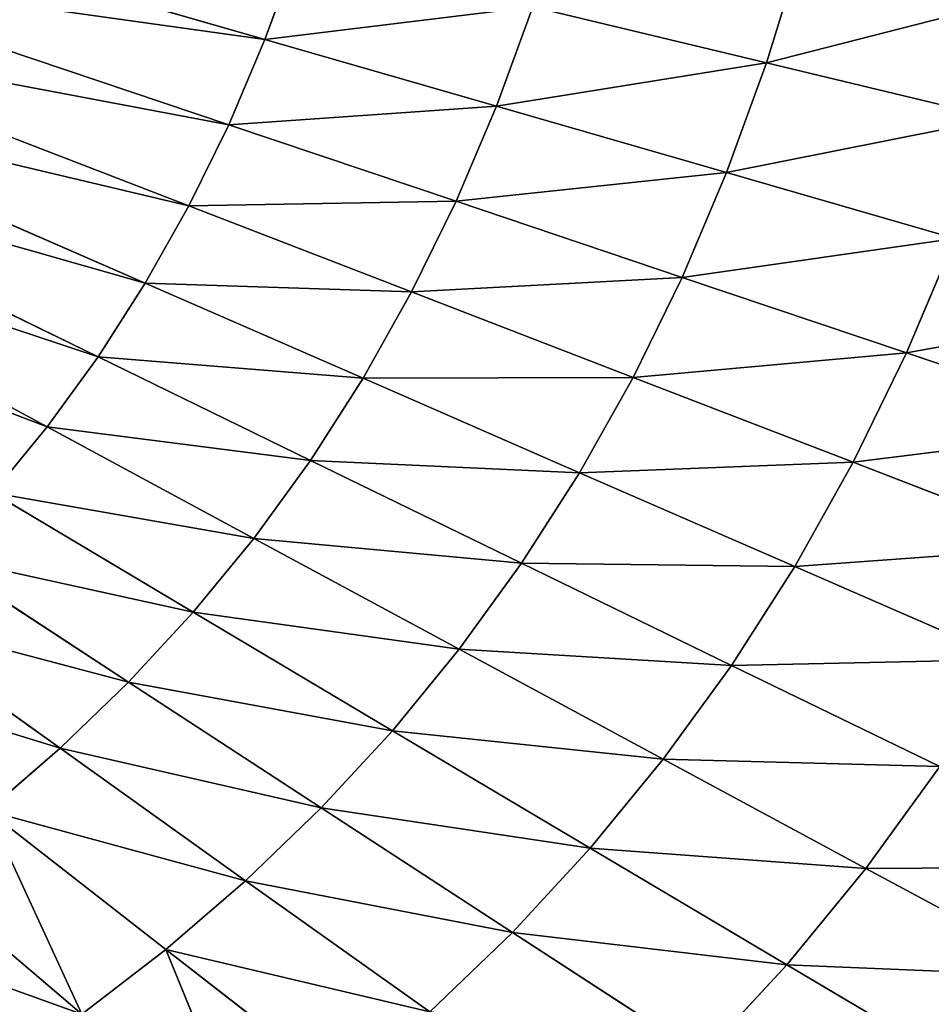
# Model space of a CAD drawing. Extents: x 0 to 500, y 0 to 390.
# Tile 604 of 656: x 311 to 343, y 141 to 175. Entities that reach past the tile are written whole.
import ezdxf

# ---------------------------------------------------------------- set-up
doc = ezdxf.new("R2010")
doc.units = 0
doc.header["$LTSCALE"] = 25.4
doc.layers.get('0').update_dxf_attribs({"linetype": 'CONTINUOUS'})

# ---------------------------------------------------------------- blocks, each defined once
blk = doc.blocks.new('ATLANTA505_-_S_STL')
at = {"color": 0}
for p, q in [((338.363, 29.337, 247.764), (345.243, 30.271, 251.835)), ((338.363, 29.337, 247.764), (345.243, 30.271, 251.835)), ((341.152, 29.318, 244.362), (348.243, 30.248, 248.175)), ((341.152, 29.318, 244.362), (348.243, 30.248, 248.175)), ((328.689, 28.548, 246.623), (335.391, 29.363, 250.981)), ((328.689, 28.548, 246.623), (335.391, 29.363, 250.981)), ((331.431, 28.527, 243.653), (338.363, 29.337, 247.764)), ((331.431, 28.527, 243.653), (338.363, 29.337, 247.764)), ((334.005, 28.511, 240.514), (341.152, 29.318, 244.362)), ((334.005, 28.511, 240.514), (341.152, 29.318, 244.362)), ((338.363, 29.337, 247.764), (335.391, 29.363, 250.981)), ((338.363, 29.337, 247.764), (335.391, 29.363, 250.981)), ((336.409, 28.501, 237.202), (343.755, 29.306, 240.773)), ((336.409, 28.501, 237.202), (343.755, 29.306, 240.773)), ((341.152, 29.318, 244.362), (338.363, 29.337, 247.764)), ((341.152, 29.318, 244.362), (338.363, 29.337, 247.764)), ((338.641, 28.496, 233.712), (346.171, 29.3, 236.99)), ((338.641, 28.496, 233.712), (346.171, 29.3, 236.99)), ((340.699, 28.497, 230.04), (348.397, 29.302, 233.01)), ((340.699, 28.497, 230.04), (348.397, 29.302, 233.01)), ((343.755, 29.306, 240.773), (341.152, 29.318, 244.362)), ((343.755, 29.306, 240.773), (341.152, 29.318, 244.362)), ((342.581, 28.504, 226.183), (350.432, 29.311, 228.828)), ((342.581, 28.504, 226.183), (350.432, 29.311, 228.828)), ((316.466, 27.89, 247.222), (319.468, 28.641, 254.566)), ((316.466, 27.89, 247.222), (319.468, 28.641, 254.566)), ((316.466, 27.89, 247.222), (322.705, 28.605, 252.075)), ((316.466, 27.89, 247.222), (322.705, 28.605, 252.075)), ((319.279, 27.865, 244.797), (325.779, 28.574, 249.429)), ((319.279, 27.865, 244.797), (325.779, 28.574, 249.429)), ((321.941, 27.844, 242.227), (328.689, 28.548, 246.623)), ((321.941, 27.844, 242.227), (328.689, 28.548, 246.623)), ((324.452, 27.827, 239.507), (331.431, 28.527, 243.653)), ((324.452, 27.827, 239.507), (331.431, 28.527, 243.653)), ((328.689, 28.548, 246.623), (325.779, 28.574, 249.429)), ((328.689, 28.548, 246.623), (325.779, 28.574, 249.429)), ((326.809, 27.815, 236.633), (334.005, 28.511, 240.514)), ((326.809, 27.815, 236.633), (334.005, 28.511, 240.514)), ((331.431, 28.527, 243.653), (328.689, 28.548, 246.623)), ((331.431, 28.527, 243.653), (328.689, 28.548, 246.623)), ((329.011, 27.806, 233.601), (336.409, 28.501, 237.202)), ((329.011, 27.806, 233.601), (336.409, 28.501, 237.202)), ((331.056, 27.802, 230.407), (338.641, 28.496, 233.712)), ((331.056, 27.802, 230.407), (338.641, 28.496, 233.712)), ((334.005, 28.511, 240.514), (331.431, 28.527, 243.653)), ((334.005, 28.511, 240.514), (331.431, 28.527, 243.653)), ((332.942, 27.803, 227.047), (340.699, 28.497, 230.04)), ((332.942, 27.803, 227.047), (340.699, 28.497, 230.04)), ((336.409, 28.501, 237.202), (334.005, 28.511, 240.514)), ((336.409, 28.501, 237.202), (334.005, 28.511, 240.514)), ((334.669, 27.809, 223.518), (342.581, 28.504, 226.183)), ((334.669, 27.809, 223.518), (342.581, 28.504, 226.183)), ((336.235, 27.819, 219.819), (344.288, 28.518, 222.14)), ((336.235, 27.819, 219.819), (344.288, 28.518, 222.14)), ((338.641, 28.496, 233.712), (336.409, 28.501, 237.202)), ((338.641, 28.496, 233.712), (336.409, 28.501, 237.202)), ((337.641, 27.835, 215.951), (345.818, 28.538, 217.911)), ((337.641, 27.835, 215.951), (345.818, 28.538, 217.911)), ((340.699, 28.497, 230.04), (338.641, 28.496, 233.712)), ((340.699, 28.497, 230.04), (338.641, 28.496, 233.712)), ((342.581, 28.504, 226.183), (340.699, 28.497, 230.04)), ((342.581, 28.504, 226.183), (340.699, 28.497, 230.04)), ((344.288, 28.518, 222.14), (342.581, 28.504, 226.183)), ((344.288, 28.518, 222.14), (342.581, 28.504, 226.183)), ((313.504, 27.919, 249.505), (304.69, 27.326, 246.348)), ((313.504, 27.919, 249.505), (304.69, 27.326, 246.348)), ((307.506, 27.3, 244.4), (313.504, 27.919, 249.505)), ((307.506, 27.3, 244.4), (313.504, 27.919, 249.505)), ((310.19, 27.278, 242.328), (313.504, 27.919, 249.505)), ((310.19, 27.278, 242.328), (313.504, 27.919, 249.505)), ((310.19, 27.278, 242.328), (316.466, 27.89, 247.222)), ((310.19, 27.278, 242.328), (316.466, 27.89, 247.222)), ((312.739, 27.258, 240.127), (319.279, 27.865, 244.797)), ((312.739, 27.258, 240.127), (319.279, 27.865, 244.797)), ((316.466, 27.89, 247.222), (313.504, 27.919, 249.505)), ((316.466, 27.89, 247.222), (313.504, 27.919, 249.505)), ((315.153, 27.242, 237.795), (321.941, 27.844, 242.227)), ((315.153, 27.242, 237.795), (321.941, 27.844, 242.227)), ((319.279, 27.865, 244.797), (316.466, 27.89, 247.222)), ((319.279, 27.865, 244.797), (316.466, 27.89, 247.222)), ((317.429, 27.228, 235.328), (324.452, 27.827, 239.507)), ((317.429, 27.228, 235.328), (324.452, 27.827, 239.507)), ((321.941, 27.844, 242.227), (319.279, 27.865, 244.797)), ((321.941, 27.844, 242.227), (319.279, 27.865, 244.797)), ((319.566, 27.218, 232.721), (326.809, 27.815, 236.633)), ((319.566, 27.218, 232.721), (326.809, 27.815, 236.633)), ((321.564, 27.212, 229.972), (329.011, 27.806, 233.601)), ((321.564, 27.212, 229.972), (329.011, 27.806, 233.601)), ((324.452, 27.827, 239.507), (321.941, 27.844, 242.227)), ((324.452, 27.827, 239.507), (321.941, 27.844, 242.227)), ((323.42, 27.208, 227.077), (331.056, 27.802, 230.407)), ((323.42, 27.208, 227.077), (331.056, 27.802, 230.407)), ((326.809, 27.815, 236.633), (324.452, 27.827, 239.507)), ((326.809, 27.815, 236.633), (324.452, 27.827, 239.507)), ((325.132, 27.209, 224.031), (332.942, 27.803, 227.047)), ((325.132, 27.209, 224.031), (332.942, 27.803, 227.047)), ((326.701, 27.213, 220.833), (334.669, 27.809, 223.518)), ((326.701, 27.213, 220.833), (334.669, 27.809, 223.518)), ((329.011, 27.806, 233.601), (326.809, 27.815, 236.633)), ((329.011, 27.806, 233.601), (326.809, 27.815, 236.633)), ((328.124, 27.221, 217.482), (336.235, 27.819, 219.819)), ((328.124, 27.221, 217.482), (336.235, 27.819, 219.819)), ((331.056, 27.802, 230.407), (329.011, 27.806, 233.601)), ((331.056, 27.802, 230.407), (329.011, 27.806, 233.601)), ((329.403, 27.233, 213.977), (337.641, 27.835, 215.951)), ((329.403, 27.233, 213.977), (337.641, 27.835, 215.951)), ((332.942, 27.803, 227.047), (331.056, 27.802, 230.407)), ((332.942, 27.803, 227.047), (331.056, 27.802, 230.407)), ((334.669, 27.809, 223.518), (332.942, 27.803, 227.047)), ((334.669, 27.809, 223.518), (332.942, 27.803, 227.047)), ((336.235, 27.819, 219.819), (334.669, 27.809, 223.518)), ((336.235, 27.819, 219.819), (334.669, 27.809, 223.518)), ((337.641, 27.835, 215.951), (336.235, 27.819, 219.819)), ((337.641, 27.835, 215.951), (336.235, 27.819, 219.819)), ((338.886, 27.856, 211.913), (337.641, 27.835, 215.951)), ((338.886, 27.856, 211.913), (337.641, 27.835, 215.951)), ((306.165, 26.741, 235.423), (312.739, 27.258, 240.127)), ((306.165, 26.741, 235.423), (312.739, 27.258, 240.127)), ((308.327, 26.728, 233.332), (315.153, 27.242, 237.795)), ((308.327, 26.728, 233.332), (315.153, 27.242, 237.795)), ((312.739, 27.258, 240.127), (310.19, 27.278, 242.328)), ((312.739, 27.258, 240.127), (310.19, 27.278, 242.328)), ((310.367, 26.718, 231.12), (317.429, 27.228, 235.328)), ((310.367, 26.718, 231.12), (317.429, 27.228, 235.328)), ((312.283, 26.71, 228.783), (319.566, 27.218, 232.721)), ((312.283, 26.71, 228.783), (319.566, 27.218, 232.721)), ((315.153, 27.242, 237.795), (312.739, 27.258, 240.127)), ((315.153, 27.242, 237.795), (312.739, 27.258, 240.127)), ((314.074, 26.705, 226.319), (321.564, 27.212, 229.972)), ((314.074, 26.705, 226.319), (321.564, 27.212, 229.972)), ((317.429, 27.228, 235.328), (315.153, 27.242, 237.795)), ((317.429, 27.228, 235.328), (315.153, 27.242, 237.795)), ((315.738, 26.702, 223.725), (323.42, 27.208, 227.077)), ((315.738, 26.702, 223.725), (323.42, 27.208, 227.077)), ((317.275, 26.702, 220.996), (325.132, 27.209, 224.031)), ((317.275, 26.702, 220.996), (325.132, 27.209, 224.031)), ((319.566, 27.218, 232.721), (317.429, 27.228, 235.328)), ((319.566, 27.218, 232.721), (317.429, 27.228, 235.328)), ((318.683, 26.705, 218.131), (326.701, 27.213, 220.833)), ((318.683, 26.705, 218.131), (326.701, 27.213, 220.833)), ((321.564, 27.212, 229.972), (319.566, 27.218, 232.721)), ((321.564, 27.212, 229.972), (319.566, 27.218, 232.721)), ((319.961, 26.711, 215.129), (328.124, 27.221, 217.482)), ((319.961, 26.711, 215.129), (328.124, 27.221, 217.482)), ((323.42, 27.208, 227.077), (321.564, 27.212, 229.972)), ((323.42, 27.208, 227.077), (321.564, 27.212, 229.972)), ((325.132, 27.209, 224.031), (323.42, 27.208, 227.077)), ((325.132, 27.209, 224.031), (323.42, 27.208, 227.077)), ((326.701, 27.213, 220.833), (325.132, 27.209, 224.031)), ((326.701, 27.213, 220.833), (325.132, 27.209, 224.031)), ((328.124, 27.221, 217.482), (326.701, 27.213, 220.833)), ((328.124, 27.221, 217.482), (326.701, 27.213, 220.833)), ((329.403, 27.233, 213.977), (328.124, 27.221, 217.482)), ((329.403, 27.233, 213.977), (328.124, 27.221, 217.482)), ((297.607, 25.923, 220.835), (312.283, 26.71, 228.783)), ((297.607, 25.923, 220.835), (312.283, 26.71, 228.783)), ((298.98, 25.92, 218.949), (314.074, 26.705, 226.319)), ((298.98, 25.92, 218.949), (314.074, 26.705, 226.319)), ((300.256, 25.919, 216.963), (315.738, 26.702, 223.725)), ((300.256, 25.919, 216.963), (315.738, 26.702, 223.725)), ((301.435, 25.919, 214.874), (317.275, 26.702, 220.996)), ((301.435, 25.919, 214.874), (317.275, 26.702, 220.996)), ((302.516, 25.92, 212.682), (318.683, 26.705, 218.131)), ((302.516, 25.92, 212.682), (318.683, 26.705, 218.131)), ((303.499, 25.923, 210.386), (319.961, 26.711, 215.129)), ((303.499, 25.923, 210.386), (319.961, 26.711, 215.129)), ((312.283, 26.71, 228.783), (310.367, 26.718, 231.12)), ((312.283, 26.71, 228.783), (310.367, 26.718, 231.12)), ((314.074, 26.705, 226.319), (312.283, 26.71, 228.783)), ((314.074, 26.705, 226.319), (312.283, 26.71, 228.783)), ((315.738, 26.702, 223.725), (314.074, 26.705, 226.319)), ((315.738, 26.702, 223.725), (314.074, 26.705, 226.319)), ((317.275, 26.702, 220.996), (315.738, 26.702, 223.725)), ((317.275, 26.702, 220.996), (315.738, 26.702, 223.725)), ((318.683, 26.705, 218.131), (317.275, 26.702, 220.996)), ((318.683, 26.705, 218.131), (317.275, 26.702, 220.996)), ((319.961, 26.711, 215.129), (318.683, 26.705, 218.131)), ((319.961, 26.711, 215.129), (318.683, 26.705, 218.131)), ((321.11, 26.72, 211.991), (319.961, 26.711, 215.129)), ((321.11, 26.72, 211.991), (319.961, 26.711, 215.129))]:
    blk.add_line(p, q, dxfattribs=at)
mesh = blk.add_polyface(dxfattribs=at)
corners = [(335.391, 29.363, 250.981), (345.243, 30.271, 251.835), (338.363, 29.337, 247.764), (342.044, 30.302, 255.297)]
mesh.append_faces([[corners[k] for k in face] for face in [(0, 1, 2), (1, 0, 3)]], dxfattribs={"vtx0": -1, "color": 0})
mesh = blk.add_polyface(dxfattribs=at)
corners = [(338.363, 29.337, 247.764), (348.243, 30.248, 248.175), (341.152, 29.318, 244.362), (345.243, 30.271, 251.835)]
mesh.append_faces([[corners[k] for k in face] for face in [(0, 1, 2), (1, 0, 3)]], dxfattribs={"vtx0": -1, "color": 0})
mesh = blk.add_polyface(dxfattribs=at)
corners = [(341.152, 29.318, 244.362), (351.042, 30.233, 244.312), (343.755, 29.306, 240.773), (348.243, 30.248, 248.175)]
mesh.append_faces([[corners[k] for k in face] for face in [(0, 1, 2), (1, 0, 3)]], dxfattribs={"vtx0": -1, "color": 0})
mesh = blk.add_polyface(dxfattribs=at)
corners = [(325.779, 28.574, 249.429), (335.391, 29.363, 250.981), (328.689, 28.548, 246.623), (332.237, 29.395, 254.02)]
mesh.append_faces([[corners[k] for k in face] for face in [(0, 1, 2), (1, 0, 3)]], dxfattribs={"vtx0": -1, "color": 0})
mesh = blk.add_polyface(dxfattribs=at)
corners = [(328.689, 28.548, 246.623), (338.363, 29.337, 247.764), (331.431, 28.527, 243.653), (335.391, 29.363, 250.981)]
mesh.append_faces([[corners[k] for k in face] for face in [(0, 1, 2), (1, 0, 3)]], dxfattribs={"vtx0": -1, "color": 0})
mesh = blk.add_polyface(dxfattribs=at)
corners = [(331.431, 28.527, 243.653), (341.152, 29.318, 244.362), (334.005, 28.511, 240.514), (338.363, 29.337, 247.764)]
mesh.append_faces([[corners[k] for k in face] for face in [(0, 1, 2), (1, 0, 3)]], dxfattribs={"vtx0": -1, "color": 0})
mesh = blk.add_polyface(dxfattribs=at)
corners = [(334.005, 28.511, 240.514), (343.755, 29.306, 240.773), (336.409, 28.501, 237.202), (341.152, 29.318, 244.362)]
mesh.append_faces([[corners[k] for k in face] for face in [(0, 1, 2), (1, 0, 3)]], dxfattribs={"vtx0": -1, "color": 0})
mesh = blk.add_polyface(dxfattribs=at)
corners = [(336.409, 28.501, 237.202), (346.171, 29.3, 236.99), (338.641, 28.496, 233.712), (343.755, 29.306, 240.773)]
mesh.append_faces([[corners[k] for k in face] for face in [(0, 1, 2), (1, 0, 3)]], dxfattribs={"vtx0": -1, "color": 0})
mesh = blk.add_polyface(dxfattribs=at)
corners = [(338.641, 28.496, 233.712), (348.397, 29.302, 233.01), (340.699, 28.497, 230.04), (346.171, 29.3, 236.99)]
mesh.append_faces([[corners[k] for k in face] for face in [(0, 1, 2), (1, 0, 3)]], dxfattribs={"vtx0": -1, "color": 0})
mesh = blk.add_polyface(dxfattribs=at)
corners = [(340.699, 28.497, 230.04), (350.432, 29.311, 228.828), (342.581, 28.504, 226.183), (348.397, 29.302, 233.01)]
mesh.append_faces([[corners[k] for k in face] for face in [(0, 1, 2), (1, 0, 3)]], dxfattribs={"vtx0": -1, "color": 0})
mesh = blk.add_polyface(dxfattribs=at)
corners = [(342.581, 28.504, 226.183), (352.276, 29.329, 224.443), (344.288, 28.518, 222.14), (350.432, 29.311, 228.828)]
mesh.append_faces([[corners[k] for k in face] for face in [(0, 1, 2), (1, 0, 3)]], dxfattribs={"vtx0": -1, "color": 0})
mesh = blk.add_polyface(dxfattribs=at)
corners = [(319.468, 28.641, 254.566), (316.466, 27.89, 247.222), (313.504, 27.919, 249.505)]
mesh.append_faces([[corners[k] for k in face] for face in [(0, 1, 2)]], dxfattribs={"color": 0})
mesh = blk.add_polyface(dxfattribs=at)
corners = [(319.468, 28.641, 254.566), (322.705, 28.605, 252.075), (316.466, 27.89, 247.222)]
mesh.append_faces([[corners[k] for k in face] for face in [(0, 1, 2)]], dxfattribs={"color": 0})
mesh = blk.add_polyface(dxfattribs=at)
corners = [(316.466, 27.89, 247.222), (325.779, 28.574, 249.429), (319.279, 27.865, 244.797), (322.705, 28.605, 252.075)]
mesh.append_faces([[corners[k] for k in face] for face in [(0, 1, 2), (1, 0, 3)]], dxfattribs={"vtx0": -1, "color": 0})
mesh = blk.add_polyface(dxfattribs=at)
corners = [(319.279, 27.865, 244.797), (328.689, 28.548, 246.623), (321.941, 27.844, 242.227), (325.779, 28.574, 249.429)]
mesh.append_faces([[corners[k] for k in face] for face in [(0, 1, 2), (1, 0, 3)]], dxfattribs={"vtx0": -1, "color": 0})
mesh = blk.add_polyface(dxfattribs=at)
corners = [(321.941, 27.844, 242.227), (331.431, 28.527, 243.653), (324.452, 27.827, 239.507), (328.689, 28.548, 246.623)]
mesh.append_faces([[corners[k] for k in face] for face in [(0, 1, 2), (1, 0, 3)]], dxfattribs={"vtx0": -1, "color": 0})
mesh = blk.add_polyface(dxfattribs=at)
corners = [(324.452, 27.827, 239.507), (334.005, 28.511, 240.514), (326.809, 27.815, 236.633), (331.431, 28.527, 243.653)]
mesh.append_faces([[corners[k] for k in face] for face in [(0, 1, 2), (1, 0, 3)]], dxfattribs={"vtx0": -1, "color": 0})
mesh = blk.add_polyface(dxfattribs=at)
corners = [(326.809, 27.815, 236.633), (336.409, 28.501, 237.202), (329.011, 27.806, 233.601), (334.005, 28.511, 240.514)]
mesh.append_faces([[corners[k] for k in face] for face in [(0, 1, 2), (1, 0, 3)]], dxfattribs={"vtx0": -1, "color": 0})
mesh = blk.add_polyface(dxfattribs=at)
corners = [(329.011, 27.806, 233.601), (338.641, 28.496, 233.712), (331.056, 27.802, 230.407), (336.409, 28.501, 237.202)]
mesh.append_faces([[corners[k] for k in face] for face in [(0, 1, 2), (1, 0, 3)]], dxfattribs={"vtx0": -1, "color": 0})
mesh = blk.add_polyface(dxfattribs=at)
corners = [(331.056, 27.802, 230.407), (340.699, 28.497, 230.04), (332.942, 27.803, 227.047), (338.641, 28.496, 233.712)]
mesh.append_faces([[corners[k] for k in face] for face in [(0, 1, 2), (1, 0, 3)]], dxfattribs={"vtx0": -1, "color": 0})
mesh = blk.add_polyface(dxfattribs=at)
corners = [(332.942, 27.803, 227.047), (342.581, 28.504, 226.183), (334.669, 27.809, 223.518), (340.699, 28.497, 230.04)]
mesh.append_faces([[corners[k] for k in face] for face in [(0, 1, 2), (1, 0, 3)]], dxfattribs={"vtx0": -1, "color": 0})
mesh = blk.add_polyface(dxfattribs=at)
corners = [(334.669, 27.809, 223.518), (344.288, 28.518, 222.14), (336.235, 27.819, 219.819), (342.581, 28.504, 226.183)]
mesh.append_faces([[corners[k] for k in face] for face in [(0, 1, 2), (1, 0, 3)]], dxfattribs={"vtx0": -1, "color": 0})
mesh = blk.add_polyface(dxfattribs=at)
corners = [(336.235, 27.819, 219.819), (345.818, 28.538, 217.911), (337.641, 27.835, 215.951), (344.288, 28.518, 222.14)]
mesh.append_faces([[corners[k] for k in face] for face in [(0, 1, 2), (1, 0, 3)]], dxfattribs={"vtx0": -1, "color": 0})
mesh = blk.add_polyface(dxfattribs=at)
corners = [(337.641, 27.835, 215.951), (347.171, 28.564, 213.497), (338.886, 27.856, 211.913), (345.818, 28.538, 217.911)]
mesh.append_faces([[corners[k] for k in face] for face in [(0, 1, 2), (1, 0, 3)]], dxfattribs={"vtx0": -1, "color": 0})
mesh = blk.add_polyface(dxfattribs=at)
corners = [(310.396, 27.951, 251.65), (313.504, 27.919, 249.505), (304.69, 27.326, 246.348)]
mesh.append_faces([[corners[k] for k in face] for face in [(0, 1, 2)]], dxfattribs={"color": 0})
mesh = blk.add_polyface(dxfattribs=at)
corners = [(313.504, 27.919, 249.505), (307.506, 27.3, 244.4), (304.69, 27.326, 246.348)]
mesh.append_faces([[corners[k] for k in face] for face in [(0, 1, 2)]], dxfattribs={"color": 0})
mesh = blk.add_polyface(dxfattribs=at)
corners = [(313.504, 27.919, 249.505), (310.19, 27.278, 242.328), (307.506, 27.3, 244.4)]
mesh.append_faces([[corners[k] for k in face] for face in [(0, 1, 2)]], dxfattribs={"color": 0})
mesh = blk.add_polyface(dxfattribs=at)
corners = [(313.504, 27.919, 249.505), (316.466, 27.89, 247.222), (310.19, 27.278, 242.328)]
mesh.append_faces([[corners[k] for k in face] for face in [(0, 1, 2)]], dxfattribs={"color": 0})
mesh = blk.add_polyface(dxfattribs=at)
corners = [(310.19, 27.278, 242.328), (319.279, 27.865, 244.797), (312.739, 27.258, 240.127), (316.466, 27.89, 247.222)]
mesh.append_faces([[corners[k] for k in face] for face in [(0, 1, 2), (1, 0, 3)]], dxfattribs={"vtx0": -1, "color": 0})
mesh = blk.add_polyface(dxfattribs=at)
corners = [(312.739, 27.258, 240.127), (321.941, 27.844, 242.227), (315.153, 27.242, 237.795), (319.279, 27.865, 244.797)]
mesh.append_faces([[corners[k] for k in face] for face in [(0, 1, 2), (1, 0, 3)]], dxfattribs={"vtx0": -1, "color": 0})
mesh = blk.add_polyface(dxfattribs=at)
corners = [(315.153, 27.242, 237.795), (324.452, 27.827, 239.507), (317.429, 27.228, 235.328), (321.941, 27.844, 242.227)]
mesh.append_faces([[corners[k] for k in face] for face in [(0, 1, 2), (1, 0, 3)]], dxfattribs={"vtx0": -1, "color": 0})
mesh = blk.add_polyface(dxfattribs=at)
corners = [(317.429, 27.228, 235.328), (326.809, 27.815, 236.633), (319.566, 27.218, 232.721), (324.452, 27.827, 239.507)]
mesh.append_faces([[corners[k] for k in face] for face in [(0, 1, 2), (1, 0, 3)]], dxfattribs={"vtx0": -1, "color": 0})
mesh = blk.add_polyface(dxfattribs=at)
corners = [(319.566, 27.218, 232.721), (329.011, 27.806, 233.601), (321.564, 27.212, 229.972), (326.809, 27.815, 236.633)]
mesh.append_faces([[corners[k] for k in face] for face in [(0, 1, 2), (1, 0, 3)]], dxfattribs={"vtx0": -1, "color": 0})
mesh = blk.add_polyface(dxfattribs=at)
corners = [(321.564, 27.212, 229.972), (331.056, 27.802, 230.407), (323.42, 27.208, 227.077), (329.011, 27.806, 233.601)]
mesh.append_faces([[corners[k] for k in face] for face in [(0, 1, 2), (1, 0, 3)]], dxfattribs={"vtx0": -1, "color": 0})
mesh = blk.add_polyface(dxfattribs=at)
corners = [(323.42, 27.208, 227.077), (332.942, 27.803, 227.047), (325.132, 27.209, 224.031), (331.056, 27.802, 230.407)]
mesh.append_faces([[corners[k] for k in face] for face in [(0, 1, 2), (1, 0, 3)]], dxfattribs={"vtx0": -1, "color": 0})
mesh = blk.add_polyface(dxfattribs=at)
corners = [(325.132, 27.209, 224.031), (334.669, 27.809, 223.518), (326.701, 27.213, 220.833), (332.942, 27.803, 227.047)]
mesh.append_faces([[corners[k] for k in face] for face in [(0, 1, 2), (1, 0, 3)]], dxfattribs={"vtx0": -1, "color": 0})
mesh = blk.add_polyface(dxfattribs=at)
corners = [(326.701, 27.213, 220.833), (336.235, 27.819, 219.819), (328.124, 27.221, 217.482), (334.669, 27.809, 223.518)]
mesh.append_faces([[corners[k] for k in face] for face in [(0, 1, 2), (1, 0, 3)]], dxfattribs={"vtx0": -1, "color": 0})
mesh = blk.add_polyface(dxfattribs=at)
corners = [(328.124, 27.221, 217.482), (337.641, 27.835, 215.951), (329.403, 27.233, 213.977), (336.235, 27.819, 219.819)]
mesh.append_faces([[corners[k] for k in face] for face in [(0, 1, 2), (1, 0, 3)]], dxfattribs={"vtx0": -1, "color": 0})
mesh = blk.add_polyface(dxfattribs=at)
corners = [(329.403, 27.233, 213.977), (338.886, 27.856, 211.913), (330.536, 27.249, 210.319), (337.641, 27.835, 215.951)]
mesh.append_faces([[corners[k] for k in face] for face in [(0, 1, 2), (1, 0, 3)]], dxfattribs={"vtx0": -1, "color": 0})
mesh = blk.add_polyface(dxfattribs=at)
corners = [(303.881, 26.756, 237.397), (312.739, 27.258, 240.127), (306.165, 26.741, 235.423), (310.19, 27.278, 242.328)]
mesh.append_faces([[corners[k] for k in face] for face in [(0, 1, 2), (1, 0, 3)]], dxfattribs={"vtx0": -1, "color": 0})
mesh = blk.add_polyface(dxfattribs=at)
corners = [(306.165, 26.741, 235.423), (315.153, 27.242, 237.795), (308.327, 26.728, 233.332), (312.739, 27.258, 240.127)]
mesh.append_faces([[corners[k] for k in face] for face in [(0, 1, 2), (1, 0, 3)]], dxfattribs={"vtx0": -1, "color": 0})
mesh = blk.add_polyface(dxfattribs=at)
corners = [(308.327, 26.728, 233.332), (317.429, 27.228, 235.328), (310.367, 26.718, 231.12), (315.153, 27.242, 237.795)]
mesh.append_faces([[corners[k] for k in face] for face in [(0, 1, 2), (1, 0, 3)]], dxfattribs={"vtx0": -1, "color": 0})
mesh = blk.add_polyface(dxfattribs=at)
corners = [(310.367, 26.718, 231.12), (319.566, 27.218, 232.721), (312.283, 26.71, 228.783), (317.429, 27.228, 235.328)]
mesh.append_faces([[corners[k] for k in face] for face in [(0, 1, 2), (1, 0, 3)]], dxfattribs={"vtx0": -1, "color": 0})
mesh = blk.add_polyface(dxfattribs=at)
corners = [(312.283, 26.71, 228.783), (321.564, 27.212, 229.972), (314.074, 26.705, 226.319), (319.566, 27.218, 232.721)]
mesh.append_faces([[corners[k] for k in face] for face in [(0, 1, 2), (1, 0, 3)]], dxfattribs={"vtx0": -1, "color": 0})
mesh = blk.add_polyface(dxfattribs=at)
corners = [(314.074, 26.705, 226.319), (323.42, 27.208, 227.077), (315.738, 26.702, 223.725), (321.564, 27.212, 229.972)]
mesh.append_faces([[corners[k] for k in face] for face in [(0, 1, 2), (1, 0, 3)]], dxfattribs={"vtx0": -1, "color": 0})
mesh = blk.add_polyface(dxfattribs=at)
corners = [(315.738, 26.702, 223.725), (325.132, 27.209, 224.031), (317.275, 26.702, 220.996), (323.42, 27.208, 227.077)]
mesh.append_faces([[corners[k] for k in face] for face in [(0, 1, 2), (1, 0, 3)]], dxfattribs={"vtx0": -1, "color": 0})
mesh = blk.add_polyface(dxfattribs=at)
corners = [(317.275, 26.702, 220.996), (326.701, 27.213, 220.833), (318.683, 26.705, 218.131), (325.132, 27.209, 224.031)]
mesh.append_faces([[corners[k] for k in face] for face in [(0, 1, 2), (1, 0, 3)]], dxfattribs={"vtx0": -1, "color": 0})
mesh = blk.add_polyface(dxfattribs=at)
corners = [(318.683, 26.705, 218.131), (328.124, 27.221, 217.482), (319.961, 26.711, 215.129), (326.701, 27.213, 220.833)]
mesh.append_faces([[corners[k] for k in face] for face in [(0, 1, 2), (1, 0, 3)]], dxfattribs={"vtx0": -1, "color": 0})
mesh = blk.add_polyface(dxfattribs=at)
corners = [(319.961, 26.711, 215.129), (329.403, 27.233, 213.977), (321.11, 26.72, 211.991), (328.124, 27.221, 217.482)]
mesh.append_faces([[corners[k] for k in face] for face in [(0, 1, 2), (1, 0, 3)]], dxfattribs={"vtx0": -1, "color": 0})
mesh = blk.add_polyface(dxfattribs=at)
corners = [(296.14, 25.927, 222.625), (312.283, 26.71, 228.783), (297.607, 25.923, 220.835), (310.367, 26.718, 231.12)]
mesh.append_faces([[corners[k] for k in face] for face in [(0, 1, 2), (1, 0, 3)]], dxfattribs={"vtx0": -1, "color": 0})
mesh = blk.add_polyface(dxfattribs=at)
corners = [(297.607, 25.923, 220.835), (314.074, 26.705, 226.319), (298.98, 25.92, 218.949), (312.283, 26.71, 228.783)]
mesh.append_faces([[corners[k] for k in face] for face in [(0, 1, 2), (1, 0, 3)]], dxfattribs={"vtx0": -1, "color": 0})
mesh = blk.add_polyface(dxfattribs=at)
corners = [(298.98, 25.92, 218.949), (315.738, 26.702, 223.725), (300.256, 25.919, 216.963), (314.074, 26.705, 226.319)]
mesh.append_faces([[corners[k] for k in face] for face in [(0, 1, 2), (1, 0, 3)]], dxfattribs={"vtx0": -1, "color": 0})
mesh = blk.add_polyface(dxfattribs=at)
corners = [(300.256, 25.919, 216.963), (317.275, 26.702, 220.996), (301.435, 25.919, 214.874), (315.738, 26.702, 223.725)]
mesh.append_faces([[corners[k] for k in face] for face in [(0, 1, 2), (1, 0, 3)]], dxfattribs={"vtx0": -1, "color": 0})
mesh = blk.add_polyface(dxfattribs=at)
corners = [(301.435, 25.919, 214.874), (318.683, 26.705, 218.131), (302.516, 25.92, 212.682), (317.275, 26.702, 220.996)]
mesh.append_faces([[corners[k] for k in face] for face in [(0, 1, 2), (1, 0, 3)]], dxfattribs={"vtx0": -1, "color": 0})
mesh = blk.add_polyface(dxfattribs=at)
corners = [(302.516, 25.92, 212.682), (319.961, 26.711, 215.129), (303.499, 25.923, 210.386), (318.683, 26.705, 218.131)]
mesh.append_faces([[corners[k] for k in face] for face in [(0, 1, 2), (1, 0, 3)]], dxfattribs={"vtx0": -1, "color": 0})
mesh = blk.add_polyface(dxfattribs=at)
corners = [(303.499, 25.923, 210.386), (321.11, 26.72, 211.991), (304.383, 25.928, 207.986), (319.961, 26.711, 215.129)]
mesh.append_faces([[corners[k] for k in face] for face in [(0, 1, 2), (1, 0, 3)]], dxfattribs={"vtx0": -1, "color": 0})

msp = doc.modelspace()

# ---------------------------------------------------------------- block references
at = {"color": 254, "extrusion": (0, -1, 1.11022e-16)}
msp.add_blockref('ATLANTA505_-_S_STL', (-0.149, -0.01, -389.852), dxfattribs=at)

doc.saveas('drawing.dxf')
